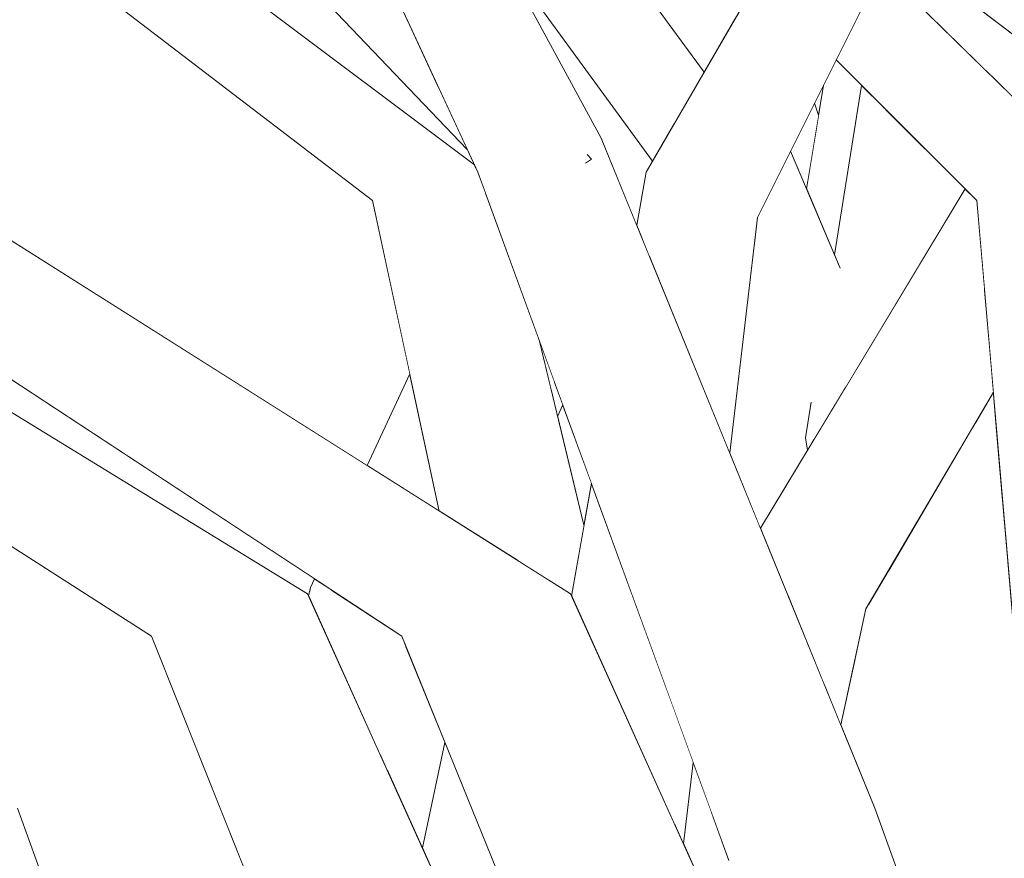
# Model space of a CAD drawing. Extents: x -289599 to -184549, y 66678 to 295474.
# Tile 496 of 656: x -250735 to -250682, y 71958 to 72004. Entities that reach past the tile are written whole.
import ezdxf

# ---------------------------------------------------------------- set-up
doc = ezdxf.new("R2010")
doc.units = 0
doc.header["$MEASUREMENT"] = 0
doc.linetypes.add('Wipeout_Contour', pattern=[1000, 0, -1000])
doc.layers.add('arch drzewa', color=8, linetype='Continuous')
doc.layers.add('Model drzwi', color=8, linetype='Continuous')
doc.layers.add('arch drzewa_Nr_Pióra__4', color=8, linetype='Continuous', lineweight=9)

msp = doc.modelspace()

# ---------------------------------------------------------------- wipeouts: each hides what was drawn before it
at = {"color": 254, "linetype": 'Wipeout_Contour', "lineweight": 0, "ltscale": 767299.2669}
msp.add_wipeout([(-250683.543, 71981.575), (-250682.087, 71977.613), (-250682.441, 71981.752)], dxfattribs=at).dxf.layer = 'arch drzewa'
at = {"color": 254, "linetype": 'Wipeout_Contour', "lineweight": 0, "ltscale": 1023028.239796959}
msp.add_wipeout([(-250688.992, 71961.071), (-250689.802, 71956.537), (-250678.937, 71932.418), (-250679.061, 71933.775)], dxfattribs=at).dxf.layer = 'arch drzewa'
at = {"color": 254, "linetype": 'Wipeout_Contour', "lineweight": 0, "ltscale": 1279078.042803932}
msp.add_wipeout([(-250748.704, 72018.853), (-250751.995, 72002.076), (-250716.383, 71979.575), (-250714.082, 71984.527), (-250716.092, 71993.873)], dxfattribs=at).dxf.layer = 'Model drzwi'
at = {"color": 254, "linetype": 'Wipeout_Contour', "lineweight": 0, "ltscale": 767343.012899}
msp.add_wipeout([(-250692.241, 71999.136), (-250692.025, 71998.479), (-250691.759, 72000.103)], dxfattribs=at).dxf.layer = 'Model drzwi'
at = {"color": 254, "linetype": 'Wipeout_Contour', "lineweight": 0, "ltscale": 1023150.492367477}
msp.add_wipeout([(-250706.106, 71982.225), (-250704.682, 71976.348), (-250704.283, 71978.616), (-250705.83, 71982.856)], dxfattribs=at).dxf.layer = 'Model drzwi'
at = {"color": 254, "linetype": 'Wipeout_Contour', "lineweight": 0, "ltscale": 1023141.541139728}
msp.add_wipeout([(-250712.186, 71964.62), (-250713.403, 71958.939), (-250708.415, 71947.915), (-250708.063, 71954.469)], dxfattribs=at).dxf.layer = 'Model drzwi'

# ---------------------------------------------------------------- next in the draw order: wipeouts: each hides what was drawn before it
at = {"color": 254, "linetype": 'Wipeout_Contour', "lineweight": 0, "ltscale": 767362.751098}
msp.add_wipeout([(-250662.869, 71994.711), (-250707.589, 72028.295), (-250710.093, 72025.097)], dxfattribs=at).dxf.layer = 'arch drzewa'
at = {"color": 254, "linetype": 'Wipeout_Contour', "lineweight": 0, "ltscale": 767296.193689}
msp.add_wipeout([(-250683.543, 71981.575), (-250681.788, 71974.124), (-250682.087, 71977.613)], dxfattribs=at).dxf.layer = 'arch drzewa'
at = {"color": 254, "linetype": 'Wipeout_Contour', "lineweight": 0, "ltscale": 1023280.259132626}
msp.add_wipeout([(-250747.751, 72023.714), (-250710.594, 71995.81), (-250710.978, 71996.638), (-250745.898, 72033.158)], dxfattribs=at).dxf.layer = 'Model drzwi'
at = {"color": 254, "linetype": 'Wipeout_Contour', "lineweight": 0, "ltscale": 1534858.588807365}
msp.add_wipeout([(-250719.227, 71973.455), (-250748.05, 71992.422), (-250746.789, 71989.333), (-250719.602, 71972.642), (-250719.553, 71972.535), (-250719.445, 71972.988)], dxfattribs=at).dxf.layer = 'Model drzwi'

# ---------------------------------------------------------------- next in the draw order: wipeouts: each hides what was drawn before it
at = {"color": 254, "linetype": 'Wipeout_Contour', "lineweight": 0, "ltscale": 767313.384683}
msp.add_wipeout([(-250710.093, 72025.097), (-250666.606, 71992.986), (-250662.869, 71994.711)], dxfattribs=at).dxf.layer = 'arch drzewa'
at = {"color": 254, "linetype": 'Wipeout_Contour', "lineweight": 0, "ltscale": 1279034.403570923}
msp.add_wipeout([(-250728.018, 71970.355), (-250742.954, 71979.936), (-250735.254, 71961.071), (-250727.447, 71939.613), (-250723.059, 71957.913)], dxfattribs=at).dxf.layer = 'Model drzwi'

# ---------------------------------------------------------------- next in the draw order: wipeouts: each hides what was drawn before it
at = {"color": 254, "linetype": 'Wipeout_Contour', "lineweight": 0, "ltscale": 767369.038395}
msp.add_wipeout([(-250666.606, 71992.986), (-250710.093, 72025.097), (-250711.775, 72026.002)], dxfattribs=at).dxf.layer = 'arch drzewa'
at = {"color": 254, "linetype": 'Wipeout_Contour', "lineweight": 0, "ltscale": 1023116.847236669}
msp.add_wipeout([(-250719.602, 71972.642), (-250725.572, 71971.274), (-250694.074, 71915.34), (-250693.647, 71915.271)], dxfattribs=at).dxf.layer = 'arch drzewa'

# ---------------------------------------------------------------- next in the draw order: wipeouts: each hides what was drawn before it
at = {"color": 254, "linetype": 'Wipeout_Contour', "lineweight": 0, "ltscale": 767321.619453}
msp.add_wipeout([(-250711.775, 72026.002), (-250669.83, 71993.873), (-250666.606, 71992.986)], dxfattribs=at).dxf.layer = 'arch drzewa'
at = {"color": 254, "linetype": 'Wipeout_Contour', "lineweight": 0, "ltscale": 2046780.656325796}
msp.add_wipeout([(-250769.497, 72000.76), (-250771.056, 71999.343), (-250719.602, 71972.642), (-250767.845, 72002.26), (-250768.197, 72001.941), (-250769.105, 72000.083), (-250769.121, 71999.978), (-250769.19, 71999.989)], dxfattribs=at).dxf.layer = 'arch drzewa'
at = {"color": 254, "linetype": 'Wipeout_Contour', "lineweight": 0, "ltscale": 767326.003424}
msp.add_wipeout([(-250694.074, 71915.34), (-250725.572, 71971.274), (-250701.857, 71916.603)], dxfattribs=at).dxf.layer = 'arch drzewa'

# ---------------------------------------------------------------- next in the draw order: wipeouts: each hides what was drawn before it
at = {"color": 254, "linetype": 'Wipeout_Contour', "lineweight": 0, "ltscale": 1023088.379035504}
msp.add_wipeout([(-250682.557, 72003.621), (-250682.692, 72000.595), (-250681.38, 71999.307), (-250680.999, 72002.428)], dxfattribs=at).dxf.layer = 'arch drzewa'
at = {"color": 254, "linetype": 'Wipeout_Contour', "lineweight": 0, "ltscale": 1023140.435064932}
msp.add_wipeout([(-250725.572, 71971.274), (-250728.018, 71970.355), (-250702.234, 71916.664), (-250701.857, 71916.603)], dxfattribs=at).dxf.layer = 'arch drzewa'

# ---------------------------------------------------------------- next in the draw order: wipeouts: each hides what was drawn before it
at = {"color": 254, "linetype": 'Wipeout_Contour', "lineweight": 0, "ltscale": 1023103.634081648}
msp.add_wipeout([(-250687.211, 72007.186), (-250687.482, 72005.296), (-250682.692, 72000.595), (-250682.557, 72003.621)], dxfattribs=at).dxf.layer = 'arch drzewa'
at = {"color": 254, "linetype": 'Wipeout_Contour', "lineweight": 0, "ltscale": 767459.665096}
msp.add_wipeout([(-250771.056, 71999.343), (-250725.572, 71971.274), (-250719.602, 71972.642)], dxfattribs=at).dxf.layer = 'arch drzewa'
at = {"color": 254, "linetype": 'Wipeout_Contour', "lineweight": 0, "ltscale": 767341.337602}
msp.add_wipeout([(-250702.234, 71916.664), (-250728.018, 71970.355), (-250706.919, 71917.424)], dxfattribs=at).dxf.layer = 'arch drzewa'

# ---------------------------------------------------------------- next in the draw order: wipeouts: each hides what was drawn before it
at = {"color": 254, "linetype": 'Wipeout_Contour', "lineweight": 0, "ltscale": 767516.608906}
msp.add_wipeout([(-250725.572, 71971.274), (-250771.056, 71999.343), (-250771.676, 71998.361)], dxfattribs=at).dxf.layer = 'arch drzewa'
at = {"color": 254, "linetype": 'Wipeout_Contour', "lineweight": 0, "ltscale": 767349.385209}
msp.add_wipeout([(-250688.992, 71961.071), (-250703.756, 71997.244), (-250705.355, 71992.963)], dxfattribs=at).dxf.layer = 'arch drzewa'
at = {"color": 254, "linetype": 'Wipeout_Contour', "lineweight": 0, "ltscale": 1023204.139499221}
msp.add_wipeout([(-250736.064, 71956.537), (-250725.198, 71932.418), (-250725.323, 71933.775), (-250735.254, 71961.071)], dxfattribs=at).dxf.layer = 'arch drzewa'

# ---------------------------------------------------------------- next in the draw order: wipeouts: each hides what was drawn before it
at = {"color": 254, "linetype": 'Wipeout_Contour', "lineweight": 0, "ltscale": 767408.290164}
msp.add_wipeout([(-250703.756, 71997.244), (-250714.622, 72017.317), (-250716.583, 72013.458)], dxfattribs=at).dxf.layer = 'arch drzewa'
at = {"color": 254, "linetype": 'Wipeout_Contour', "lineweight": 0, "ltscale": 767467.29413}
msp.add_wipeout([(-250771.676, 71998.361), (-250728.018, 71970.355), (-250725.572, 71971.274)], dxfattribs=at).dxf.layer = 'arch drzewa'
at = {"color": 254, "linetype": 'Wipeout_Contour', "lineweight": 0, "ltscale": 767375.429339}
msp.add_wipeout([(-250704.587, 71995.891), (-250704.271, 71996.115), (-250704.509, 71996.364)], dxfattribs=at).dxf.layer = 'arch drzewa'
at = {"color": 254, "linetype": 'Wipeout_Contour', "lineweight": 0, "ltscale": 767324.051922}
msp.add_wipeout([(-250705.355, 71992.963), (-250689.802, 71956.537), (-250688.992, 71961.071)], dxfattribs=at).dxf.layer = 'arch drzewa'

# ---------------------------------------------------------------- next in the draw order: wipeouts: each hides what was drawn before it
at = {"color": 254, "linetype": 'Wipeout_Contour', "lineweight": 0, "ltscale": 767354.658352}
msp.add_wipeout([(-250689.802, 71956.537), (-250705.355, 71992.963), (-250710.409, 71995.411)], dxfattribs=at).dxf.layer = 'arch drzewa'

# ---------------------------------------------------------------- next in the draw order: wipeouts: each hides what was drawn before it
at = {"color": 254, "linetype": 'Wipeout_Contour', "lineweight": 0, "ltscale": 767335.914131}
msp.add_wipeout([(-250710.409, 71995.411), (-250696.857, 71958.253), (-250689.802, 71956.537)], dxfattribs=at).dxf.layer = 'arch drzewa'

# ---------------------------------------------------------------- next in the draw order: wipeouts: each hides what was drawn before it
at = {"color": 254, "linetype": 'Wipeout_Contour', "lineweight": 0, "ltscale": 767413.547696}
msp.add_wipeout([(-250705.355, 71992.963), (-250716.583, 72013.458), (-250720.14, 72016.412)], dxfattribs=at).dxf.layer = 'arch drzewa'
at = {"color": 254, "linetype": 'Wipeout_Contour', "lineweight": 0, "ltscale": 1278898.892910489}
msp.add_wipeout([(-250691.759, 72000.103), (-250692.673, 71994.516), (-250691.16, 71990.949), (-250689.707, 72000.093), (-250691.079, 72001.464)], dxfattribs=at).dxf.layer = 'arch drzewa'
at = {"color": 254, "linetype": 'Wipeout_Contour', "lineweight": 0, "ltscale": 1023137.682299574}
msp.add_wipeout([(-250695.322, 71992.963), (-250701.334, 71995.411), (-250701.13, 71990.811), (-250696.82, 71980.25)], dxfattribs=at).dxf.layer = 'arch drzewa'
at = {"color": 254, "linetype": 'Wipeout_Contour', "lineweight": 0, "ltscale": 767327.347398}
msp.add_wipeout([(-250692.731, 71981.06), (-250692.593, 71980.448), (-250692.257, 71981.006)], dxfattribs=at).dxf.layer = 'arch drzewa'
at = {"color": 254, "linetype": 'Wipeout_Contour', "lineweight": 0, "ltscale": 767315.37505}
msp.add_wipeout([(-250677.887, 71911.767), (-250705.411, 71972.642), (-250710.179, 71971.274)], dxfattribs=at).dxf.layer = 'arch drzewa'

# ---------------------------------------------------------------- next in the draw order: wipeouts: each hides what was drawn before it
at = {"color": 254, "linetype": 'Wipeout_Contour', "lineweight": 0, "ltscale": 767402.229941}
msp.add_wipeout([(-250720.14, 72016.412), (-250710.409, 71995.411), (-250705.355, 71992.963)], dxfattribs=at).dxf.layer = 'arch drzewa'
at = {"color": 254, "linetype": 'Wipeout_Contour', "lineweight": 0, "ltscale": 1023124.347265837}
msp.add_wipeout([(-250692.241, 71999.136), (-250693.352, 71996.911), (-250692.606, 71994.923), (-250692.025, 71998.479)], dxfattribs=at).dxf.layer = 'arch drzewa'
at = {"color": 254, "linetype": 'Wipeout_Contour', "lineweight": 0, "ltscale": 767324.311016}
msp.add_wipeout([(-250688.413, 71998.801), (-250690.559, 71983.823), (-250684.12, 71994.512)], dxfattribs=at).dxf.layer = 'arch drzewa'
at = {"color": 254, "linetype": 'Wipeout_Contour', "lineweight": 0, "ltscale": 767364.242772}
msp.add_wipeout([(-250701.334, 71995.411), (-250701.837, 71992.544), (-250701.13, 71990.811)], dxfattribs=at).dxf.layer = 'arch drzewa'
at = {"color": 254, "linetype": 'Wipeout_Contour', "lineweight": 0, "ltscale": 767327.706224}
msp.add_wipeout([(-250692.731, 71981.06), (-250692.624, 71980.396), (-250692.593, 71980.448)], dxfattribs=at).dxf.layer = 'arch drzewa'
at = {"color": 254, "linetype": 'Wipeout_Contour', "lineweight": 0, "ltscale": 767274.223605}
msp.add_wipeout([(-250710.179, 71971.274), (-250682.458, 71909.138), (-250677.887, 71911.767)], dxfattribs=at).dxf.layer = 'arch drzewa'

# ---------------------------------------------------------------- next in the draw order: wipeouts: each hides what was drawn before it
at = {"color": 254, "linetype": 'Wipeout_Contour', "lineweight": 0, "ltscale": 1023294.813775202}
msp.add_wipeout([(-250744.841, 72038.544), (-250745.621, 72034.569), (-250712.506, 71999.937), (-250716.814, 72009.233)], dxfattribs=at).dxf.layer = 'arch drzewa'
at = {"color": 254, "linetype": 'Wipeout_Contour', "lineweight": 0, "ltscale": 1023104.811111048}
msp.add_wipeout([(-250688.541, 71998.929), (-250690.59, 71983.771), (-250690.559, 71983.823), (-250688.413, 71998.801)], dxfattribs=at).dxf.layer = 'arch drzewa'
at = {"color": 254, "linetype": 'Wipeout_Contour', "lineweight": 0, "ltscale": 1023123.802989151}
msp.add_wipeout([(-250693.534, 71996.546), (-250692.673, 71994.516), (-250692.606, 71994.923), (-250693.352, 71996.911)], dxfattribs=at).dxf.layer = 'arch drzewa'
at = {"color": 254, "linetype": 'Wipeout_Contour', "lineweight": 0, "ltscale": 767326.839771}
msp.add_wipeout([(-250682.458, 71909.138), (-250710.179, 71971.274), (-250714.516, 71970.355)], dxfattribs=at).dxf.layer = 'arch drzewa'

# ---------------------------------------------------------------- next in the draw order: wipeouts: each hides what was drawn before it
at = {"color": 254, "linetype": 'Wipeout_Contour', "lineweight": 0, "ltscale": 1023284.723764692}
msp.add_wipeout([(-250745.621, 72034.569), (-250745.898, 72033.158), (-250710.978, 71996.638), (-250712.506, 71999.937)], dxfattribs=at).dxf.layer = 'arch drzewa'
at = {"color": 254, "linetype": 'Wipeout_Contour', "lineweight": 0, "ltscale": 2301989.705540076}
msp.add_wipeout([(-250692.731, 71981.06), (-250692.257, 71981.006), (-250690.59, 71983.771), (-250688.541, 71998.929), (-250689.707, 72000.093), (-250691.16, 71990.949), (-250690.859, 71990.242), (-250692.019, 71985.132), (-250692.455, 71982.799)], dxfattribs=at).dxf.layer = 'arch drzewa'
at = {"color": 254, "linetype": 'Wipeout_Contour', "lineweight": 0, "ltscale": 1534530.944480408}
msp.add_wipeout([(-250714.516, 71970.355), (-250691.716, 71914.227), (-250683.967, 71910.269), (-250684.029, 71910.226), (-250685.758, 71907.956), (-250682.458, 71909.138)], dxfattribs=at).dxf.layer = 'arch drzewa'

# ---------------------------------------------------------------- next in the draw order: wipeouts: each hides what was drawn before it
at = {"color": 254, "linetype": 'Wipeout_Contour', "lineweight": 0, "ltscale": 767324.998601}
msp.add_wipeout([(-250689.151, 72005.329), (-250676.696, 71994.711), (-250688.613, 72006.407)], dxfattribs=at).dxf.layer = 'arch drzewa'
at = {"color": 254, "linetype": 'Wipeout_Contour', "lineweight": 0, "ltscale": 1534983.332435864}
msp.add_wipeout([(-250754.874, 71999.343), (-250705.411, 71972.642), (-250752.287, 72002.26), (-250752.571, 72001.941), (-250753.19, 72000.083), (-250753.618, 72000.76)], dxfattribs=at).dxf.layer = 'arch drzewa'
at = {"color": 254, "linetype": 'Wipeout_Contour', "lineweight": 0, "ltscale": 1278823.973066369}
msp.add_wipeout([(-250688.272, 71973.88), (-250679.929, 71952.412), (-250681.788, 71974.124), (-250683.543, 71981.575), (-250683.754, 71981.555)], dxfattribs=at).dxf.layer = 'arch drzewa'
at = {"color": 254, "linetype": 'Wipeout_Contour', "lineweight": 0, "ltscale": 1023163.222772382}
msp.add_wipeout([(-250715.281, 71963.091), (-250713.403, 71958.939), (-250712.187, 71964.62), (-250714.313, 71969.856)], dxfattribs=at).dxf.layer = 'arch drzewa'
at = {"color": 254, "linetype": 'Wipeout_Contour', "lineweight": 0, "ltscale": 1023106.640489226}
msp.add_wipeout([(-250698.788, 71963.548), (-250700.081, 71967.094), (-250699.775, 71960.178), (-250699.307, 71959.143)], dxfattribs=at).dxf.layer = 'arch drzewa'
at = {"color": 254, "linetype": 'Wipeout_Contour', "lineweight": 0, "ltscale": 1278858.581001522}
msp.add_wipeout([(-250697.83, 71960.923), (-250698.104, 71956.482), (-250695.139, 71949.924), (-250694.786, 71951.744), (-250696.857, 71958.253)], dxfattribs=at).dxf.layer = 'arch drzewa'

# ---------------------------------------------------------------- next in the draw order: linework, layer by layer
at = {"layer": 'arch drzewa_Nr_Pióra__4', "linetype": 'Continuous'}
msp.add_line((-250713.403, 71958.939), (-250712.187, 71964.62), dxfattribs=at)

# ---------------------------------------------------------------- next in the draw order: wipeouts: each hides what was drawn before it
at = {"color": 254, "linetype": 'Wipeout_Contour', "lineweight": 0, "ltscale": 767416.182219}
msp.add_wipeout([(-250754.874, 71999.343), (-250710.179, 71971.274), (-250705.411, 71972.642)], dxfattribs=at).dxf.layer = 'arch drzewa'
at = {"color": 254, "linetype": 'Wipeout_Contour', "lineweight": 0, "ltscale": 1023068.478376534}
msp.add_wipeout([(-250683.491, 71982.002), (-250683.543, 71981.575), (-250682.441, 71981.752), (-250682.593, 71983.527)], dxfattribs=at).dxf.layer = 'arch drzewa'
at = {"color": 254, "linetype": 'Wipeout_Contour', "lineweight": 0, "ltscale": 1790312.231266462}
msp.add_wipeout([(-250689.306, 71972.124), (-250685.157, 71950.528), (-250681.185, 71939.613), (-250680.037, 71944.403), (-250679.452, 71946.841), (-250679.929, 71952.412), (-250688.272, 71973.88)], dxfattribs=at).dxf.layer = 'arch drzewa'
at = {"color": 254, "linetype": 'Wipeout_Contour', "lineweight": 0, "ltscale": 1023171.056107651}
msp.add_wipeout([(-250715.657, 71963.923), (-250715.281, 71963.091), (-250714.313, 71969.856), (-250714.407, 71970.088)], dxfattribs=at).dxf.layer = 'arch drzewa'
at = {"color": 254, "linetype": 'Wipeout_Contour', "lineweight": 0, "ltscale": 1023100.262522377}
msp.add_wipeout([(-250699.307, 71959.143), (-250698.104, 71956.482), (-250697.83, 71960.923), (-250698.788, 71963.548)], dxfattribs=at).dxf.layer = 'arch drzewa'

# ---------------------------------------------------------------- next in the draw order: linework, layer by layer
at = {"layer": 'arch drzewa_Nr_Pióra__4', "linetype": 'Continuous'}
msp.add_line((-250699.307, 71959.143), (-250698.788, 71963.548), dxfattribs=at)

# ---------------------------------------------------------------- next in the draw order: wipeouts: each hides what was drawn before it
at = {"color": 254, "linetype": 'Wipeout_Contour', "lineweight": 0, "ltscale": 767472.74977}
msp.add_wipeout([(-250710.179, 71971.274), (-250754.874, 71999.343), (-250757.075, 71998.361)], dxfattribs=at).dxf.layer = 'arch drzewa'
at = {"color": 254, "linetype": 'Wipeout_Contour', "lineweight": 0, "ltscale": 767302.604975}
msp.add_wipeout([(-250683.527, 71981.941), (-250683.543, 71981.575), (-250683.491, 71982.002)], dxfattribs=at).dxf.layer = 'arch drzewa'
at = {"color": 254, "linetype": 'Wipeout_Contour', "lineweight": 0, "ltscale": 1790356.676679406}
msp.add_wipeout([(-250689.477, 71971.832), (-250690.044, 71969.212), (-250686.823, 71955.407), (-250686.869, 71955.395), (-250686.915, 71955.362), (-250685.157, 71950.528), (-250689.306, 71972.124)], dxfattribs=at).dxf.layer = 'arch drzewa'

# ---------------------------------------------------------------- next in the draw order: wipeouts: each hides what was drawn before it
at = {"color": 254, "linetype": 'Wipeout_Contour', "lineweight": 0, "ltscale": 767425.912025}
msp.add_wipeout([(-250757.075, 71998.361), (-250714.516, 71970.355), (-250710.179, 71971.274)], dxfattribs=at).dxf.layer = 'arch drzewa'
at = {"color": 254, "linetype": 'Wipeout_Contour', "lineweight": 0, "ltscale": 767303.048908}
msp.add_wipeout([(-250683.754, 71981.555), (-250683.543, 71981.575), (-250683.527, 71981.941)], dxfattribs=at).dxf.layer = 'arch drzewa'
at = {"color": 254, "linetype": 'Wipeout_Contour', "lineweight": 0, "ltscale": 1023081.82666111}
msp.add_wipeout([(-250690.819, 71972.216), (-250691.674, 71967.641), (-250690.831, 71965.576), (-250689.477, 71971.832)], dxfattribs=at).dxf.layer = 'arch drzewa'

# ---------------------------------------------------------------- next in the draw order: wipeouts: each hides what was drawn before it
at = {"color": 254, "linetype": 'Wipeout_Contour', "lineweight": 0, "ltscale": 1023277.847654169}
msp.add_wipeout([(-250747.751, 72023.714), (-250748.474, 72020.026), (-250710.49, 71995.586), (-250710.594, 71995.81)], dxfattribs=at).dxf.layer = 'arch drzewa'
at = {"color": 254, "linetype": 'Wipeout_Contour', "lineweight": 0, "ltscale": 1790531.462084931}
msp.add_wipeout([(-250710.006, 71994.307), (-250712.867, 71992.986), (-250706.536, 71973.353), (-250705.411, 71972.642), (-250705.354, 71972.518), (-250704.682, 71976.348), (-250707.107, 71986.358)], dxfattribs=at).dxf.layer = 'arch drzewa'
at = {"color": 254, "linetype": 'Wipeout_Contour', "lineweight": 0, "ltscale": 1023046.161129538}
msp.add_wipeout([(-250678.416, 71992.986), (-250683.479, 71993.873), (-250676.273, 71960.1), (-250674.985, 71965.472)], dxfattribs=at).dxf.layer = 'arch drzewa'
at = {"color": 254, "linetype": 'Wipeout_Contour', "lineweight": 0, "ltscale": 1023246.433968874}
msp.add_wipeout([(-250751.672, 71972.642), (-250756.441, 71971.274), (-250729.177, 71921.034), (-250728.272, 71920.887)], dxfattribs=at).dxf.layer = 'arch drzewa'
at = {"color": 254, "linetype": 'Wipeout_Contour', "lineweight": 0, "ltscale": 1534775.201771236}
msp.add_wipeout([(-250719.495, 71972.406), (-250715.657, 71963.923), (-250714.407, 71970.088), (-250714.516, 71970.355), (-250718.264, 71972.821), (-250719.445, 71972.988)], dxfattribs=at).dxf.layer = 'arch drzewa'
at = {"color": 254, "linetype": 'Wipeout_Contour', "lineweight": 0, "ltscale": 767312.730198}
msp.add_wipeout([(-250691.696, 71967.694), (-250691.674, 71967.641), (-250690.819, 71972.216)], dxfattribs=at).dxf.layer = 'arch drzewa'

# ---------------------------------------------------------------- next in the draw order: linework, layer by layer
at = {"layer": 'arch drzewa_Nr_Pióra__4', "linetype": 'Continuous'}
msp.add_line((-250706.919, 71917.424), (-250728.018, 71970.355), dxfattribs=at)

# ---------------------------------------------------------------- next in the draw order: wipeouts: each hides what was drawn before it
at = {"color": 254, "linetype": 'Wipeout_Contour', "lineweight": 0, "ltscale": 767277.977514}
msp.add_wipeout([(-250683.479, 71993.873), (-250679.452, 71946.841), (-250676.273, 71960.1)], dxfattribs=at).dxf.layer = 'arch drzewa'
at = {"color": 254, "linetype": 'Wipeout_Contour', "lineweight": 0, "ltscale": 767374.499326}
msp.add_wipeout([(-250706.536, 71973.353), (-250712.867, 71992.986), (-250708.195, 71974.402)], dxfattribs=at).dxf.layer = 'arch drzewa'
at = {"color": 254, "linetype": 'Wipeout_Contour', "lineweight": 0, "ltscale": 1023126.84560489}
msp.add_wipeout([(-250705.354, 71972.518), (-250699.775, 71960.178), (-250700.081, 71967.094), (-250704.283, 71978.616)], dxfattribs=at).dxf.layer = 'arch drzewa'
at = {"color": 254, "linetype": 'Wipeout_Contour', "lineweight": 0, "ltscale": 767396.638565}
msp.add_wipeout([(-250719.553, 71972.535), (-250719.495, 71972.406), (-250719.445, 71972.988)], dxfattribs=at).dxf.layer = 'arch drzewa'
at = {"color": 254, "linetype": 'Wipeout_Contour', "lineweight": 0, "ltscale": 767317.093858}
msp.add_wipeout([(-250690.819, 71972.216), (-250693.685, 71972.569), (-250691.696, 71967.694)], dxfattribs=at).dxf.layer = 'arch drzewa'
at = {"color": 254, "linetype": 'Wipeout_Contour', "lineweight": 0, "ltscale": 767423.112675}
msp.add_wipeout([(-250729.177, 71921.034), (-250756.441, 71971.274), (-250734.405, 71921.882)], dxfattribs=at).dxf.layer = 'arch drzewa'

# ---------------------------------------------------------------- next in the draw order: linework, layer by layer
at = {"layer": 'arch drzewa_Nr_Pióra__4', "linetype": 'Continuous'}
for p, q in [((-250705.354, 71972.518), (-250704.283, 71978.616)), ((-250691.711, 71914.215), (-250714.516, 71970.355))]:
    msp.add_line(p, q, dxfattribs=at)

# ---------------------------------------------------------------- next in the draw order: wipeouts: each hides what was drawn before it
at = {"color": 254, "linetype": 'Wipeout_Contour', "lineweight": 0, "ltscale": 1023091.827965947}
msp.add_wipeout([(-250689.89, 72003.848), (-250678.416, 71992.986), (-250676.696, 71994.711), (-250689.151, 72005.329)], dxfattribs=at).dxf.layer = 'arch drzewa'
at = {"color": 254, "linetype": 'Wipeout_Contour', "lineweight": 0, "ltscale": 1023181.45326409}
msp.add_wipeout([(-250712.867, 71992.986), (-250716.092, 71993.873), (-250710.617, 71975.932), (-250708.195, 71974.402)], dxfattribs=at).dxf.layer = 'arch drzewa'
at = {"color": 254, "linetype": 'Wipeout_Contour', "lineweight": 0, "ltscale": 767305.453918}
msp.add_wipeout([(-250689.477, 71971.832), (-250682.593, 71983.527), (-250682.669, 71984.41)], dxfattribs=at).dxf.layer = 'arch drzewa'
at = {"color": 254, "linetype": 'Wipeout_Contour', "lineweight": 0, "ltscale": 1023157.872062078}
msp.add_wipeout([(-250706.28, 71984.091), (-250706.446, 71983.627), (-250706.106, 71982.225), (-250705.83, 71982.856)], dxfattribs=at).dxf.layer = 'arch drzewa'
at = {"color": 254, "linetype": 'Wipeout_Contour', "lineweight": 0, "ltscale": 767395.252564}
msp.add_wipeout([(-250719.227, 71973.455), (-250719.445, 71972.988), (-250718.264, 71972.821)], dxfattribs=at).dxf.layer = 'arch drzewa'
at = {"color": 254, "linetype": 'Wipeout_Contour', "lineweight": 0, "ltscale": 1023266.822165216}
msp.add_wipeout([(-250756.441, 71971.274), (-250760.778, 71970.355), (-250735.485, 71922.057), (-250734.405, 71921.882)], dxfattribs=at).dxf.layer = 'arch drzewa'
at = {"color": 254, "linetype": 'Wipeout_Contour', "lineweight": 0, "ltscale": 1278830.666985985}
msp.add_wipeout([(-250690.044, 71969.212), (-250690.831, 71965.576), (-250688.992, 71961.071), (-250686.922, 71955.381), (-250686.823, 71955.407)], dxfattribs=at).dxf.layer = 'arch drzewa'

# ---------------------------------------------------------------- next in the draw order: linework, layer by layer
at = {"layer": 'arch drzewa_Nr_Pióra__4', "linetype": 'Continuous'}
for p, q in [((-250706.106, 71982.225), (-250705.83, 71982.856)), ((-250719.445, 71972.988), (-250719.227, 71973.455)), ((-250719.553, 71972.535), (-250719.445, 71972.988)), ((-250725.317, 71933.76), (-250735.254, 71961.071)), ((-250679.056, 71933.76), (-250688.992, 71961.071))]:
    msp.add_line(p, q, dxfattribs=at)

# ---------------------------------------------------------------- next in the draw order: wipeouts: each hides what was drawn before it
at = {"color": 254, "linetype": 'Wipeout_Contour', "lineweight": 0, "ltscale": 767326.829074}
msp.add_wipeout([(-250689.89, 72003.848), (-250690.127, 72003.372), (-250678.416, 71992.986)], dxfattribs=at).dxf.layer = 'arch drzewa'
at = {"color": 254, "linetype": 'Wipeout_Contour', "lineweight": 0, "ltscale": 767387.36945}
msp.add_wipeout([(-250716.092, 71993.873), (-250712.487, 71977.113), (-250710.617, 71975.932)], dxfattribs=at).dxf.layer = 'arch drzewa'
at = {"color": 254, "linetype": 'Wipeout_Contour', "lineweight": 0, "ltscale": 767371.355039}
msp.add_wipeout([(-250706.28, 71984.091), (-250707.107, 71986.358), (-250706.446, 71983.627)], dxfattribs=at).dxf.layer = 'arch drzewa'
at = {"color": 254, "linetype": 'Wipeout_Contour', "lineweight": 0, "ltscale": 1023077.484559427}
msp.add_wipeout([(-250682.815, 71986.112), (-250690.819, 71972.216), (-250689.477, 71971.832), (-250682.669, 71984.41)], dxfattribs=at).dxf.layer = 'arch drzewa'

# ---------------------------------------------------------------- next in the draw order: linework, layer by layer
at = {"layer": 'arch drzewa_Nr_Pióra__4', "linetype": 'Continuous'}
for p, q in [((-250704.682, 71976.348), (-250707.107, 71986.358)), ((-250690.831, 71965.576), (-250689.477, 71971.832))]:
    msp.add_line(p, q, dxfattribs=at)

# ---------------------------------------------------------------- next in the draw order: wipeouts: each hides what was drawn before it
at = {"color": 254, "linetype": 'Wipeout_Contour', "lineweight": 0, "ltscale": 1534873.166896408}
msp.add_wipeout([(-250748.474, 72020.026), (-250748.602, 72019.373), (-250712.867, 71992.986), (-250710.006, 71994.307), (-250710.409, 71995.411), (-250710.49, 71995.586)], dxfattribs=at).dxf.layer = 'arch drzewa'
at = {"color": 254, "linetype": 'Wipeout_Contour', "lineweight": 0, "ltscale": 1023098.450019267}
msp.add_wipeout([(-250690.127, 72003.372), (-250691.079, 72001.464), (-250683.479, 71993.873), (-250678.416, 71992.986)], dxfattribs=at).dxf.layer = 'arch drzewa'
at = {"color": 254, "linetype": 'Wipeout_Contour', "lineweight": 0, "ltscale": 767309.660174}
msp.add_wipeout([(-250683.074, 71989.134), (-250690.819, 71972.216), (-250682.815, 71986.112)], dxfattribs=at).dxf.layer = 'arch drzewa'
at = {"color": 254, "linetype": 'Wipeout_Contour', "lineweight": 0, "ltscale": 767389.185979}
msp.add_wipeout([(-250714.082, 71984.527), (-250716.383, 71979.575), (-250712.487, 71977.113)], dxfattribs=at).dxf.layer = 'arch drzewa'

# ---------------------------------------------------------------- next in the draw order: linework, layer by layer
at = {"layer": 'arch drzewa_Nr_Pióra__4', "linetype": 'Continuous'}
msp.add_line((-250716.383, 71979.575), (-250714.082, 71984.527), dxfattribs=at)

# ---------------------------------------------------------------- next in the draw order: wipeouts: each hides what was drawn before it
at = {"color": 254, "linetype": 'Wipeout_Contour', "lineweight": 0, "ltscale": 767480.720935}
msp.add_wipeout([(-250748.602, 72019.373), (-250748.648, 72019.139), (-250712.867, 71992.986)], dxfattribs=at).dxf.layer = 'arch drzewa'
at = {"color": 254, "linetype": 'Wipeout_Contour', "lineweight": 0, "ltscale": 767345.520512}
msp.add_wipeout([(-250690.849, 72009.973), (-250695.322, 71992.963), (-250687.944, 72007.748)], dxfattribs=at).dxf.layer = 'arch drzewa'

# ---------------------------------------------------------------- next in the draw order: wipeouts: each hides what was drawn before it
at = {"color": 254, "linetype": 'Wipeout_Contour', "lineweight": 0, "ltscale": 1023283.155413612}
msp.add_wipeout([(-250748.704, 72018.853), (-250716.092, 71993.873), (-250712.867, 71992.986), (-250748.648, 72019.139)], dxfattribs=at).dxf.layer = 'arch drzewa'
at = {"color": 254, "linetype": 'Wipeout_Contour', "lineweight": 0, "ltscale": 1023139.582688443}
msp.add_wipeout([(-250692.262, 72011.056), (-250701.334, 71995.411), (-250695.322, 71992.963), (-250690.849, 72009.973)], dxfattribs=at).dxf.layer = 'arch drzewa'

# ---------------------------------------------------------------- next in the draw order: linework, layer by layer
at = {"layer": 'arch drzewa_Nr_Pióra__4', "linetype": 'Continuous'}
for p, q in [((-250719.602, 71972.642), (-250767.845, 72002.26)), ((-250692.025, 71998.479), (-250692.241, 71999.136)), ((-250728.018, 71970.355), (-250771.676, 71998.361)), ((-250712.487, 71977.113), (-250716.092, 71993.873))]:
    msp.add_line(p, q, dxfattribs=at)

# ---------------------------------------------------------------- next in the draw order: wipeouts: each hides what was drawn before it
at = {"color": 254, "linetype": 'Wipeout_Contour', "lineweight": 0, "ltscale": 1023200.268594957}
msp.add_wipeout([(-250718.501, 72028.638), (-250715.321, 72019.359), (-250699.793, 71998.069), (-250698.204, 72000.81)], dxfattribs=at).dxf.layer = 'arch drzewa'
at = {"color": 254, "linetype": 'Wipeout_Contour', "lineweight": 0, "ltscale": 1534635.744593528}
msp.add_wipeout([(-250695.161, 71976.185), (-250693.685, 71972.569), (-250690.819, 71972.216), (-250683.074, 71989.134), (-250683.479, 71993.873), (-250684.12, 71994.512)], dxfattribs=at).dxf.layer = 'arch drzewa'

# ---------------------------------------------------------------- next in the draw order: linework, layer by layer
at = {"layer": 'arch drzewa_Nr_Pióra__4', "linetype": 'Continuous'}
for p, q in [((-250716.092, 71993.873), (-250748.704, 72018.853)), ((-250676.696, 71994.711), (-250688.613, 72006.407)), ((-250679.452, 71946.841), (-250683.479, 71993.873)), ((-250689.477, 71971.832), (-250682.593, 71983.527)), ((-250693.647, 71915.271), (-250719.602, 71972.642)), ((-250677.887, 71911.767), (-250705.411, 71972.642))]:
    msp.add_line(p, q, dxfattribs=at)

# ---------------------------------------------------------------- next in the draw order: wipeouts: each hides what was drawn before it
at = {"color": 254, "linetype": 'Wipeout_Contour', "lineweight": 0, "ltscale": 1278993.839174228}
msp.add_wipeout([(-250715.321, 72019.359), (-250714.622, 72017.317), (-250709.126, 72007.164), (-250700.988, 71996.007), (-250699.793, 71998.069)], dxfattribs=at).dxf.layer = 'arch drzewa'
at = {"color": 254, "linetype": 'Wipeout_Contour', "lineweight": 0, "ltscale": 1278899.394411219}
msp.add_wipeout([(-250695.322, 71992.963), (-250695.496, 71991.489), (-250692.019, 71985.132), (-250690.859, 71990.242), (-250693.534, 71996.546)], dxfattribs=at).dxf.layer = 'arch drzewa'

# ---------------------------------------------------------------- next in the draw order: linework, layer by layer
at = {"layer": 'arch drzewa_Nr_Pióra__4', "linetype": 'Continuous'}
for p, q in [((-250695.322, 71992.963), (-250687.944, 72007.748)), ((-250683.479, 71993.873), (-250691.079, 72001.464)), ((-250692.673, 71994.516), (-250691.759, 72000.103)), ((-250691.16, 71990.949), (-250689.707, 72000.093)), ((-250714.516, 71970.355), (-250757.075, 71998.361))]:
    msp.add_line(p, q, dxfattribs=at)

# ---------------------------------------------------------------- next in the draw order: wipeouts: each hides what was drawn before it
at = {"color": 254, "linetype": 'Wipeout_Contour', "lineweight": 0, "ltscale": 1278974.139020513}
msp.add_wipeout([(-250698.96, 72009.336), (-250712.837, 72023.198), (-250707.755, 72013.905), (-250698.204, 72000.81), (-250696.551, 72003.659)], dxfattribs=at).dxf.layer = 'arch drzewa'
at = {"color": 254, "linetype": 'Wipeout_Contour', "lineweight": 0, "ltscale": 1790443.865532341}
msp.add_wipeout([(-250695.496, 71991.489), (-250696.82, 71980.25), (-250695.161, 71976.185), (-250692.624, 71980.396), (-250692.731, 71981.06), (-250692.455, 71982.799), (-250692.019, 71985.132)], dxfattribs=at).dxf.layer = 'arch drzewa'

# ---------------------------------------------------------------- next in the draw order: linework, layer by layer
at = {"layer": 'arch drzewa_Nr_Pióra__4', "linetype": 'Continuous'}
for p, q in [((-250710.978, 71996.638), (-250745.898, 72033.158)), ((-250710.594, 71995.81), (-250747.751, 72023.714)), ((-250710.409, 71995.411), (-250720.14, 72016.412)), ((-250690.856, 71990.233), (-250693.534, 71996.546)), ((-250695.161, 71976.185), (-250684.12, 71994.512)), ((-250696.82, 71980.25), (-250695.322, 71992.963)), ((-250692.731, 71981.06), (-250692.423, 71982.998)), ((-250692.624, 71980.396), (-250692.731, 71981.06))]:
    msp.add_line(p, q, dxfattribs=at)

# ---------------------------------------------------------------- next in the draw order: wipeouts: each hides what was drawn before it
at = {"color": 254, "linetype": 'Wipeout_Contour', "lineweight": 0, "ltscale": 1278957.629392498}
msp.add_wipeout([(-250709.126, 72007.164), (-250703.756, 71997.244), (-250701.837, 71992.544), (-250701.334, 71995.411), (-250700.988, 71996.007)], dxfattribs=at).dxf.layer = 'arch drzewa'

# ---------------------------------------------------------------- next in the draw order: linework, layer by layer
at = {"layer": 'arch drzewa_Nr_Pióra__4', "linetype": 'Continuous'}
for p, q in [((-250698.204, 72000.81), (-250718.501, 72028.638)), ((-250669.83, 71993.873), (-250711.775, 72026.002)), ((-250703.756, 71997.244), (-250714.622, 72017.317)), ((-250701.334, 71995.411), (-250692.262, 72011.056)), ((-250700.988, 71996.007), (-250709.126, 72007.164)), ((-250705.411, 71972.642), (-250752.287, 72002.26)), ((-250688.992, 71961.071), (-250703.756, 71997.244)), ((-250704.271, 71996.115), (-250704.593, 71995.886)), ((-250704.271, 71996.115), (-250704.514, 71996.369)), ((-250696.857, 71958.253), (-250710.409, 71995.411)), ((-250701.837, 71992.544), (-250701.334, 71995.411))]:
    msp.add_line(p, q, dxfattribs=at)

doc.saveas('drawing.dxf')
